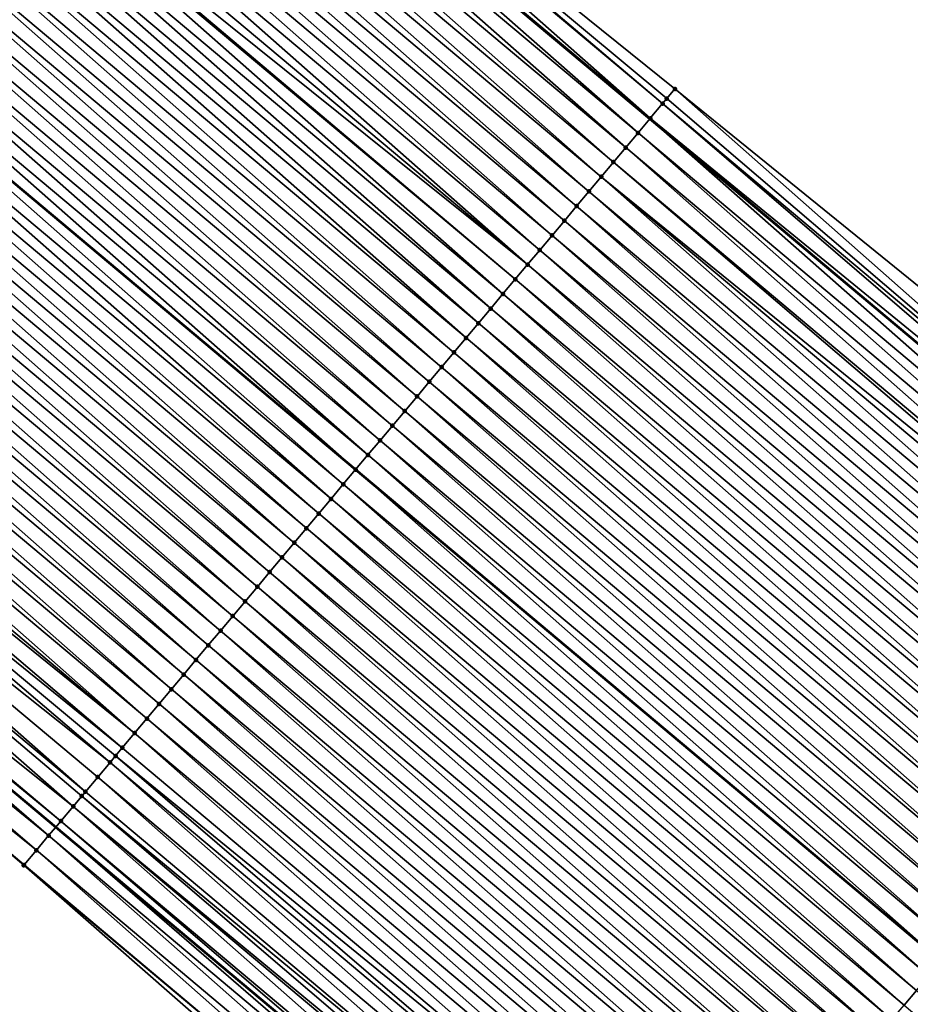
# Model space of a CAD drawing. Header units: feet. Extents: x 2007189 to 2022806, y 818621 to 837694.
# Tile 418 of 656: x 2017331 to 2017354, y 818634 to 818660. Entities that reach past the tile are written whole.
import ezdxf

# ---------------------------------------------------------------- set-up
doc = ezdxf.new("R2010")
doc.units = ezdxf.units.FT
doc.header["$MEASUREMENT"] = 0
for name, color, linetype, lineweight in [('EP_Travel Lane', 172, 'Continuous', 53), ('Road Shots', 141, 'Continuous', 100), ('Road X-Section', 40, 'Continuous', 13), ('STRIPING', 60, 'Continuous', 53)]:
    doc.layers.add(name, color=color, linetype=linetype, lineweight=lineweight)
doc.layers.add('I-77-MM17-21_SB-Surface-Border', color=7, linetype='Continuous')
doc.layers.add('I-77-MM17-21_SB-Surface-TIN', color=7, linetype='Continuous')

msp = doc.modelspace()

# ---------------------------------------------------------------- linework, layer by layer
at = {"layer": 'EP_Travel Lane'}
for points in [[(2017071.0103465, 818888.3726488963, 278.9807868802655), (2017086.348633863, 818875.5380185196, 279.1001611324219), (2017101.687014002, 818862.7033105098, 279.1695159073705), (2017117.025386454, 818849.868608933, 279.242949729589), (2017132.363798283, 818837.0338744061, 279.2951834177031), (2017147.702261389, 818824.1990969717, 279.319731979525), (2017163.040738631, 818811.3643077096, 279.3366750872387), (2017178.379234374, 818798.5295029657, 279.3436157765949), (2017193.717850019, 818785.6945978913, 279.2859228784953), (2017209.069217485, 818772.8489755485, 279.2740053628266), (2017224.407591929, 818760.014025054, 279.2363006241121), (2017239.746218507, 818747.178863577, 279.2727614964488), (2017255.08455113, 818734.3439480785, 279.222759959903), (2017270.422764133, 818721.509132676, 279.1375823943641), (2017285.76092519, 818708.6743607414, 279.0371348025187), (2017301.099112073, 818695.8395671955, 278.9442828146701), (2017316.437250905, 818683.0048138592, 278.8373000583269), (2017331.775361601, 818670.1700840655, 278.7220561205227), (2017347.113417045, 818657.3354005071, 278.5905601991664), (2017362.467347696, 818644.47066308, 278.4045546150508), (2017368.32299968, 818639.537190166, 278.3972724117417)], [(2017070.938029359, 818857.1195621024, 278.6535262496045), (2017086.277400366, 818844.286020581, 278.7181300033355), (2017101.61676804, 818831.4524818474, 278.7845818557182), (2017116.956138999, 818818.6189403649, 278.849228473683), (2017132.295548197, 818805.7853668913, 278.8932618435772), (2017147.635018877, 818792.9517419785, 278.904111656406), (2017162.974567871, 818780.1180515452, 278.872728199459), (2017178.314059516, 818767.2844090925, 278.8722429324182), (2017193.640782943, 818754.4558058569, 278.9156085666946), (2017208.965912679, 818741.6049340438, 278.8966614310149), (2017224.290997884, 818728.7540995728, 278.8645873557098), (2017239.616065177, 818715.9032801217, 278.8272637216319), (2017254.94092502, 818703.0526346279, 278.728892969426), (2017270.265811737, 818690.2019665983, 278.6384281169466), (2017285.590665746, 818677.3513259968, 278.5383362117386), (2017300.915501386, 818664.5007007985, 278.4328399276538), (2017316.240269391, 818651.6501323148, 278.3074304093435), (2017331.564989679, 818638.7996038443, 278.1679843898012), (2017346.873128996, 818625.9656354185, 278.0020297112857), (2017352.742518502, 818621.0491638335, 277.9247102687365)]]:
    msp.add_polyline3d(points, dxfattribs=at)
at = {"layer": 'I-77-MM17-21_SB-Surface-Border', "color": 3, "linetype": 'Continuous', "lineweight": -3}
for points in [[(2017332.183842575, 818670.6570735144, 278.7294316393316), (2017347.766712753, 818658.1143009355, 278.5960103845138), (2017369.288377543, 818640.683039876, 278.3945349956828)], [(2017345.755281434, 818624.6393554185, 277.9505972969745), (2017330.728009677, 818637.8019453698, 278.1259375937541), (2017315.472412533, 818650.734830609, 278.2741054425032)]]:
    msp.add_polyline3d(points, dxfattribs=at)
at = {"layer": 'I-77-MM17-21_SB-Surface-TIN', "color": 128, "linetype": 'Continuous', "lineweight": -3}
for points in [[(2017347.445412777, 818657.7312000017, 278.5972131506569), (2017332.183842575, 818670.6570735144, 278.7294316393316), (2017332.12180927, 818670.58311359, 278.7288993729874)], [(2017347.445412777, 818657.7312000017, 278.5972131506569), (2017347.554318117, 818657.8610451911, 278.5979245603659), (2017332.183842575, 818670.6570735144, 278.7294316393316)], [(2017347.554318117, 818657.8610451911, 278.5979245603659), (2017347.766712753, 818658.1143009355, 278.5960103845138), (2017332.183842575, 818670.6570735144, 278.7294316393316)], [(2017347.124087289, 818657.3481204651, 278.5909073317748), (2017332.12180927, 818670.58311359, 278.7288993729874), (2017331.800483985, 818670.2000338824, 278.7226535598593)], [(2017347.124087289, 818657.3481204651, 278.5909073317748), (2017347.445412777, 818657.7312000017, 278.5972131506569), (2017332.12180927, 818670.58311359, 278.7288993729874)], [(2017346.802747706, 818656.9650527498, 278.5804532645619), (2017331.775361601, 818670.1700840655, 278.7220561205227), (2017331.479153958, 818669.8169581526, 278.7150119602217)], [(2017331.800483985, 818670.2000338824, 278.7226535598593), (2017331.775361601, 818670.1700840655, 278.7220561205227), (2017347.113417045, 818657.3354005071, 278.5905601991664)], [(2017346.802747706, 818656.9650527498, 278.5804532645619), (2017347.113417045, 818657.3354005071, 278.5905601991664), (2017331.775361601, 818670.1700840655, 278.7220561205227)], [(2017347.124087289, 818657.3481204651, 278.5909073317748), (2017331.800483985, 818670.2000338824, 278.7226535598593), (2017347.113417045, 818657.3354005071, 278.5905601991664)], [(2017346.481399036, 818656.581992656, 278.5673247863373), (2017331.479153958, 818669.8169581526, 278.7150119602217), (2017331.157821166, 818669.4338847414, 278.706556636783)], [(2017346.481399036, 818656.581992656, 278.5673247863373), (2017346.802747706, 818656.9650527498, 278.5804532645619), (2017331.479153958, 818669.8169581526, 278.7150119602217)], [(2017346.160050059, 818656.1989328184, 278.5541063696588), (2017331.157821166, 818669.4338847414, 278.706556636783), (2017330.836489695, 818669.0508102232, 278.6984898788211)], [(2017346.160050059, 818656.1989328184, 278.5541063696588), (2017346.481399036, 818656.581992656, 278.5673247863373), (2017331.157821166, 818669.4338847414, 278.706556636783)], [(2017345.838704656, 818655.8158699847, 278.5419393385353), (2017330.836489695, 818669.0508102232, 278.6984898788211), (2017330.515155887, 818668.6677376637, 278.6897357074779)], [(2017345.838704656, 818655.8158699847, 278.5419393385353), (2017346.160050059, 818656.1989328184, 278.5541063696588), (2017330.836489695, 818669.0508102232, 278.6984898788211)], [(2017345.517366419, 818655.4328011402, 278.5318815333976), (2017330.515155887, 818668.6677376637, 278.6897357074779), (2017330.193819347, 818668.2846673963, 278.6801772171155)], [(2017345.517366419, 818655.4328011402, 278.5318815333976), (2017345.838704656, 818655.8158699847, 278.5419393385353), (2017330.515155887, 818668.6677376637, 278.6897357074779)], [(2017345.196031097, 818655.0497298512, 278.5226815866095), (2017330.193819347, 818668.2846673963, 278.6801772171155), (2017329.872482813, 818667.9015971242, 278.670620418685)], [(2017345.196031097, 818655.0497298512, 278.5226815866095), (2017345.517366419, 818655.4328011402, 278.5318815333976), (2017330.193819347, 818668.2846673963, 278.6801772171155)], [(2017344.874696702, 818654.6666577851, 278.513754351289), (2017329.872482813, 818667.9015971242, 278.670620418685), (2017329.551146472, 818667.5185266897, 278.6611205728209)], [(2017344.874696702, 818654.6666577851, 278.513754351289), (2017345.196031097, 818655.0497298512, 278.5226815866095), (2017329.872482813, 818667.9015971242, 278.670620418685)], [(2017344.553362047, 818654.2835859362, 278.5047508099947), (2017329.551146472, 818667.5185266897, 278.6611205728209), (2017329.229809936, 818667.1354564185, 278.6515634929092)], [(2017344.553362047, 818654.2835859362, 278.5047508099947), (2017344.874696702, 818654.6666577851, 278.513754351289), (2017329.551146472, 818667.5185266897, 278.6611205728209)], [(2017344.232026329, 818653.9005149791, 278.4954343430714), (2017329.229809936, 818667.1354564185, 278.6515634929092), (2017328.908473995, 818666.7523856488, 278.6421812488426)], [(2017344.232026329, 818653.9005149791, 278.4954343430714), (2017344.553362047, 818654.2835859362, 278.5047508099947), (2017329.229809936, 818667.1354564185, 278.6515634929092)], [(2017343.910691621, 818653.5174431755, 278.4864149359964), (2017328.908473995, 818666.7523856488, 278.6421812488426), (2017328.587139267, 818666.3693138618, 278.6331560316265)], [(2017343.910691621, 818653.5174431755, 278.4864149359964), (2017344.232026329, 818653.9005149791, 278.4954343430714), (2017328.908473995, 818666.7523856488, 278.6421812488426)], [(2017343.910691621, 818653.5174431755, 278.4864149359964), (2017328.587139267, 818666.3693138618, 278.6331560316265), (2017328.311806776, 818666.0410806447, 278.6257034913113)], [(2017343.268029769, 818652.7512932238, 278.4706025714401), (2017328.265806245, 818665.9862406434, 278.6246330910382), (2017327.944477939, 818665.6031634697, 278.6174981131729)], [(2017343.589358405, 818653.1343701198, 278.4778349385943), (2017328.311806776, 818666.0410806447, 278.6257034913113), (2017328.265806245, 818665.9862406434, 278.6246330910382)], [(2017343.268029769, 818652.7512932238, 278.4706025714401), (2017343.589358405, 818653.1343701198, 278.4778349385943), (2017328.265806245, 818665.9862406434, 278.6246330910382)], [(2017343.589358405, 818653.1343701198, 278.4778349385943), (2017343.910691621, 818653.5174431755, 278.4864149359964), (2017328.311806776, 818666.0410806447, 278.6257034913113)], [(2017342.946701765, 818652.3682157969, 278.4635564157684), (2017327.944477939, 818665.6031634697, 278.6174981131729), (2017327.623149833, 818665.2200861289, 278.6104217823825)], [(2017342.946701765, 818652.3682157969, 278.4635564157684), (2017343.268029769, 818652.7512932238, 278.4706025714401), (2017327.944477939, 818665.6031634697, 278.6174981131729)], [(2017342.62537106, 818651.9851406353, 278.4557154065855), (2017327.623149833, 818665.2200861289, 278.6104217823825), (2017327.301821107, 818664.8370093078, 278.6031631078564)], [(2017342.62537106, 818651.9851406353, 278.4557154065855), (2017342.946701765, 818652.3682157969, 278.4635564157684), (2017327.623149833, 818665.2200861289, 278.6104217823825)], [(2017342.304037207, 818651.6020681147, 278.4469475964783), (2017327.301821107, 818664.8370093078, 278.6031631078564), (2017326.980490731, 818664.4539338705, 278.5954187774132)], [(2017342.304037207, 818651.6020681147, 278.4469475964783), (2017342.62537106, 818651.9851406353, 278.4557154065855), (2017327.301821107, 818664.8370093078, 278.6031631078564)], [(2017341.982703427, 818651.2189955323, 278.4382014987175), (2017326.980490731, 818664.4539338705, 278.5954187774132), (2017326.659159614, 818664.0708590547, 278.5874564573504)], [(2017341.982703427, 818651.2189955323, 278.4382014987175), (2017342.304037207, 818651.6020681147, 278.4469475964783), (2017326.980490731, 818664.4539338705, 278.5954187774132)], [(2017341.66137439, 818650.8359189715, 278.4308514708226), (2017326.659159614, 818664.0708590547, 278.5874564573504), (2017326.337829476, 818663.6877834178, 278.5797822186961)], [(2017341.66137439, 818650.8359189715, 278.4308514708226), (2017341.982703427, 818651.2189955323, 278.4382014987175), (2017326.659159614, 818664.0708590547, 278.5874564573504)], [(2017341.340046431, 818650.4528415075, 278.4238183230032), (2017326.337829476, 818663.6877834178, 278.5797822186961), (2017326.016501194, 818663.3047062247, 278.5726540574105)], [(2017341.340046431, 818650.4528415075, 278.4238183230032), (2017341.66137439, 818650.8359189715, 278.4308514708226), (2017326.337829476, 818663.6877834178, 278.5797822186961)], [(2017341.018715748, 818650.069766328, 278.4159835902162), (2017326.016501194, 818663.3047062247, 278.5726540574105), (2017325.695173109, 818662.9216288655, 278.5655841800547)], [(2017341.018715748, 818650.069766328, 278.4159835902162), (2017341.340046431, 818650.4528415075, 278.4238183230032), (2017326.016501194, 818663.3047062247, 278.5726540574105)], [(2017340.697382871, 818649.6866929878, 278.407503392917), (2017325.695173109, 818662.9216288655, 278.5655841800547), (2017325.373843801, 818662.5385525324, 278.5581542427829)], [(2017340.697382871, 818649.6866929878, 278.407503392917), (2017341.018715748, 818650.069766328, 278.4159835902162), (2017325.695173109, 818662.9216288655, 278.5655841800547)], [(2017340.376046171, 818649.3036228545, 278.3978979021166), (2017325.373843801, 818662.5385525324, 278.5581542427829), (2017325.05251146, 818662.155478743, 278.5498316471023)], [(2017340.376046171, 818649.3036228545, 278.3978979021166), (2017340.697382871, 818649.6866929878, 278.407503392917), (2017325.373843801, 818662.5385525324, 278.5581542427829)], [(2017340.054709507, 818648.9205526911, 278.3883029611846), (2017325.05251146, 818662.155478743, 278.5498316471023), (2017324.731175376, 818661.7724080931, 278.540407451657)], [(2017340.054709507, 818648.9205526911, 278.3883029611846), (2017340.376046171, 818649.3036228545, 278.3978979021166), (2017325.05251146, 818662.155478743, 278.5498316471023)], [(2017339.733371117, 818648.5374839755, 278.3781999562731), (2017324.731175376, 818661.7724080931, 278.540407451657), (2017324.409838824, 818661.3893378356, 278.5308454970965)], [(2017339.733371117, 818648.5374839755, 278.3781999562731), (2017340.054709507, 818648.9205526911, 278.3883029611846), (2017324.731175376, 818661.7724080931, 278.540407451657)], [(2017324.409838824, 818661.3893378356, 278.5308454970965), (2017324.088504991, 818661.0062650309, 278.5221224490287), (2017339.412036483, 818648.1544118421, 278.3692412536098)], [(2017339.733371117, 818648.5374839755, 278.3781999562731), (2017324.409838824, 818661.3893378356, 278.5308454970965), (2017339.412036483, 818648.1544118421, 278.3692412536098)], [(2017339.090710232, 818647.7713332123, 278.3626722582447), (2017324.088504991, 818661.0062650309, 278.5221224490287), (2017323.767174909, 818660.6231896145, 278.5144257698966)], [(2017339.090710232, 818647.7713332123, 278.3626722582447), (2017339.412036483, 818648.1544118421, 278.3692412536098), (2017324.088504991, 818661.0062650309, 278.5221224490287)], [(2017338.769388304, 818647.3882506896, 278.3574143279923), (2017323.767174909, 818660.6231896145, 278.5144257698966), (2017323.445849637, 818660.2401098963, 278.5081837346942)], [(2017338.769388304, 818647.3882506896, 278.3574143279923), (2017339.090710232, 818647.7713332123, 278.3626722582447), (2017323.767174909, 818660.6231896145, 278.5144257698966)], [(2017338.448067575, 818647.0051671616, 278.3525091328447), (2017323.445849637, 818660.2401098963, 278.5081837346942), (2017323.124524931, 818659.8570297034, 278.5021082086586)], [(2017338.448067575, 818647.0051671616, 278.3525091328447), (2017338.769388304, 818647.3882506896, 278.3574143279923), (2017323.445849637, 818660.2401098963, 278.5081837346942)], [(2017338.126741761, 818646.6220878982, 278.3461074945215), (2017323.124524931, 818659.8570297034, 278.5021082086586), (2017322.803197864, 818659.4739514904, 278.4953379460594)], [(2017338.126741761, 818646.6220878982, 278.3461074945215), (2017338.448067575, 818647.0051671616, 278.3525091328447), (2017323.124524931, 818659.8570297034, 278.5021082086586)], [(2017337.805412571, 818646.2390114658, 278.3387123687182), (2017322.803197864, 818659.4739514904, 278.4953379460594), (2017322.481869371, 818659.0908744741, 278.488147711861)], [(2017337.805412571, 818646.2390114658, 278.3387123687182), (2017338.126741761, 818646.6220878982, 278.3461074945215), (2017322.803197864, 818659.4739514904, 278.4953379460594)], [(2017337.484081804, 818645.8559363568, 278.3308528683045), (2017322.481869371, 818659.0908744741, 278.488147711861), (2017322.160539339, 818658.7077987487, 278.4805045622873)], [(2017337.484081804, 818645.8559363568, 278.3308528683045), (2017337.805412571, 818646.2390114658, 278.3387123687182), (2017322.481869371, 818659.0908744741, 278.488147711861)], [(2017337.16275123, 818645.4728610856, 278.3230503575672), (2017322.160539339, 818658.7077987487, 278.4805045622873), (2017321.839207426, 818658.3247246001, 278.4723080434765)], [(2017337.16275123, 818645.4728610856, 278.3230503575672), (2017337.484081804, 818645.8559363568, 278.3308528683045), (2017322.160539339, 818658.7077987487, 278.4805045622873)], [(2017336.841421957, 818645.0897847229, 278.3156307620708), (2017321.839207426, 818658.3247246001, 278.4723080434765), (2017321.51787542, 818657.9416505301, 278.4640839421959)], [(2017336.841421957, 818645.0897847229, 278.3156307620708), (2017337.16275123, 818645.4728610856, 278.3230503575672), (2017321.839207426, 818658.3247246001, 278.4723080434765)], [(2017362.788431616, 818644.851763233, 278.4045052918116), (2017347.766712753, 818658.1143009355, 278.5960103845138), (2017347.554318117, 818657.8610451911, 278.5979245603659)], [(2017369.288377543, 818640.683039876, 278.3945349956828), (2017347.766712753, 818658.1143009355, 278.5960103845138), (2017362.788431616, 818644.851763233, 278.4045052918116)], [(2017336.520093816, 818644.7067074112, 278.3085442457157), (2017321.51787542, 818657.9416505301, 278.4640839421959), (2017321.196543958, 818657.5585760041, 278.456019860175)], [(2017336.520093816, 818644.7067074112, 278.3085442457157), (2017336.841421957, 818645.0897847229, 278.3156307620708), (2017321.51787542, 818657.9416505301, 278.4640839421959)], [(2017362.639334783, 818644.6747904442, 278.4052460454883), (2017347.445412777, 818657.7312000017, 278.5972131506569), (2017347.124087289, 818657.3481204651, 278.5909073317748)], [(2017362.788431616, 818644.851763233, 278.4045052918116), (2017347.554318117, 818657.8610451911, 278.5979245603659), (2017347.445412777, 818657.7312000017, 278.5972131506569)], [(2017362.639334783, 818644.6747904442, 278.4052460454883), (2017362.788431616, 818644.851763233, 278.4045052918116), (2017347.445412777, 818657.7312000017, 278.5972131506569)], [(2017336.198765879, 818644.3236299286, 278.3015176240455), (2017321.196543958, 818657.5585760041, 278.456019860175), (2017320.875212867, 818657.1755011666, 278.4480651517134)], [(2017336.198765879, 818644.3236299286, 278.3015176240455), (2017336.520093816, 818644.7067074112, 278.3085442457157), (2017321.196543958, 818657.5585760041, 278.456019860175)], [(2017362.144104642, 818644.08701311, 278.4033067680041), (2017347.113417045, 818657.3354005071, 278.5905601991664), (2017346.802747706, 818656.9650527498, 278.5804532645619)], [(2017347.124087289, 818657.3481204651, 278.5909073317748), (2017347.113417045, 818657.3354005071, 278.5905601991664), (2017362.467347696, 818644.47066308, 278.4045546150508)], [(2017362.466271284, 818644.4693855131, 278.4045502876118), (2017362.467347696, 818644.47066308, 278.4045546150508), (2017347.113417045, 818657.3354005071, 278.5905601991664)], [(2017362.144104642, 818644.08701311, 278.4033067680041), (2017362.466271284, 818644.4693855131, 278.4045502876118), (2017347.113417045, 818657.3354005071, 278.5905601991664)], [(2017362.639334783, 818644.6747904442, 278.4052460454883), (2017347.124087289, 818657.3481204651, 278.5909073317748), (2017362.467347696, 818644.47066308, 278.4045546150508)], [(2017335.877437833, 818643.9405525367, 278.2944592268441), (2017320.875212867, 818657.1755011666, 278.4480651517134), (2017320.55388191, 818656.7924262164, 278.4401499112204)], [(2017335.877437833, 818643.9405525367, 278.2944592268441), (2017336.198765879, 818644.3236299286, 278.3015176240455), (2017320.875212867, 818657.1755011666, 278.4480651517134)], [(2017361.821927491, 818643.7046495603, 278.3999178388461), (2017346.802747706, 818656.9650527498, 278.5804532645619), (2017346.481399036, 818656.581992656, 278.5673247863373)], [(2017361.821927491, 818643.7046495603, 278.3999178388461), (2017362.144104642, 818644.08701311, 278.4033067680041), (2017346.802747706, 818656.9650527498, 278.5804532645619)], [(2017335.556108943, 818643.5574758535, 278.2871521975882), (2017320.55388191, 818656.7924262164, 278.4401499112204), (2017320.232550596, 818656.4093515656, 278.4321296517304)], [(2017335.556108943, 818643.5574758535, 278.2871521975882), (2017335.877437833, 818643.9405525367, 278.2944592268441), (2017320.55388191, 818656.7924262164, 278.4401499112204)], [(2017361.499738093, 818643.3222963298, 278.3940281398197), (2017346.481399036, 818656.581992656, 278.5673247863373), (2017346.160050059, 818656.1989328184, 278.5541063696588)], [(2017361.499738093, 818643.3222963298, 278.3940281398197), (2017361.821927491, 818643.7046495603, 278.3999178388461), (2017346.481399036, 818656.581992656, 278.5673247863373)], [(2017335.234778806, 818643.1744002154, 278.2794783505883), (2017320.232550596, 818656.4093515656, 278.4321296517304), (2017319.911219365, 818656.0262768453, 278.4241337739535)], [(2017335.234778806, 818643.1744002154, 278.2794783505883), (2017335.556108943, 818643.5574758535, 278.2871521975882), (2017320.232550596, 818656.4093515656, 278.4321296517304)], [(2017361.394746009, 818643.1977044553, 278.3915214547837), (2017346.160050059, 818656.1989328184, 278.5541063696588), (2017345.838704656, 818655.8158699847, 278.5419393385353)], [(2017361.394746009, 818643.1977044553, 278.3915214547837), (2017361.499738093, 818643.3222963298, 278.3940281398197), (2017346.160050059, 818656.1989328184, 278.5541063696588)], [(2017334.913447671, 818642.791325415, 278.2715105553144), (2017319.911219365, 818656.0262768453, 278.4241337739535), (2017319.589887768, 818655.6432024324, 278.4160299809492)], [(2017334.913447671, 818642.791325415, 278.2715105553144), (2017335.234778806, 818643.1744002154, 278.2794783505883), (2017319.911219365, 818656.0262768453, 278.4241337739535)], [(2017360.85531153, 818642.5576301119, 278.3724964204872), (2017345.838704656, 818655.8158699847, 278.5419393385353), (2017345.517366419, 818655.4328011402, 278.5318815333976)], [(2017360.85531153, 818642.5576301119, 278.3724964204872), (2017361.177532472, 818642.9399567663, 278.3848264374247), (2017345.838704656, 818655.8158699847, 278.5419393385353)], [(2017361.177532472, 818642.9399567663, 278.3848264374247), (2017361.394746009, 818643.1977044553, 278.3915214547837), (2017345.838704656, 818655.8158699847, 278.5419393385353)], [(2017334.592115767, 818642.4082512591, 278.2633166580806), (2017319.589887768, 818655.6432024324, 278.4160299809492), (2017319.268555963, 818655.2601281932, 278.4078652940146)], [(2017334.592115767, 818642.4082512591, 278.2633166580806), (2017334.913447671, 818642.791325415, 278.2715105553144), (2017319.589887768, 818655.6432024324, 278.4160299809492)], [(2017360.533091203, 818642.175302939, 278.3602920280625), (2017345.517366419, 818655.4328011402, 278.5318815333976), (2017345.196031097, 818655.0497298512, 278.5226815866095)], [(2017360.533091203, 818642.175302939, 278.3602920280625), (2017360.85531153, 818642.5576301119, 278.3724964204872), (2017345.517366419, 818655.4328011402, 278.5318815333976)], [(2017334.270783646, 818642.0251772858, 278.2550585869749), (2017319.268555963, 818655.2601281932, 278.4078652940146), (2017318.947223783, 818654.8770542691, 278.3995900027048)], [(2017334.270783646, 818642.0251772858, 278.2550585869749), (2017334.592115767, 818642.4082512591, 278.2633166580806), (2017319.268555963, 818655.2601281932, 278.4078652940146)], [(2017333.949452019, 818641.642102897, 278.2469463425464), (2017318.947223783, 818654.8770542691, 278.3995900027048), (2017318.625892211, 818654.493979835, 278.3914936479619)], [(2017333.949452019, 818641.642102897, 278.2469463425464), (2017334.270783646, 818642.0251772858, 278.2550585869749), (2017318.947223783, 818654.8770542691, 278.3995900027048)], [(2017360.210879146, 818641.792968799, 278.3497760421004), (2017345.196031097, 818655.0497298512, 278.5226815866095), (2017344.874696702, 818654.6666577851, 278.513754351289)], [(2017360.210879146, 818641.792968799, 278.3497760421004), (2017360.533091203, 818642.175302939, 278.3602920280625), (2017345.196031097, 818655.0497298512, 278.5226815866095)], [(2017359.888676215, 818641.4106269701, 278.3411233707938), (2017344.874696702, 818654.6666577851, 278.513754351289), (2017344.553362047, 818654.2835859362, 278.5047508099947)], [(2017359.888676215, 818641.4106269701, 278.3411233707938), (2017360.210879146, 818641.792968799, 278.3497760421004), (2017344.874696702, 818654.6666577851, 278.513754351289)], [(2017333.628121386, 818641.2590276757, 278.2391262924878), (2017318.625892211, 818654.493979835, 278.3914936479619), (2017318.30456138, 818654.110904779, 278.3836155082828)], [(2017333.628121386, 818641.2590276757, 278.2391262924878), (2017333.949452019, 818641.642102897, 278.2469463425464), (2017318.625892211, 818654.493979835, 278.3914936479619)], [(2017318.076057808, 818653.838525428, 278.3734423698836), (2017333.628121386, 818641.2590276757, 278.2391262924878), (2017318.30456138, 818654.110904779, 278.3836155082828)], [(2017359.566475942, 818641.0282829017, 278.3330133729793), (2017344.553362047, 818654.2835859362, 278.5047508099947), (2017344.232026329, 818653.9005149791, 278.4954343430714)], [(2017359.566475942, 818641.0282829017, 278.3330133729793), (2017359.888676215, 818641.4106269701, 278.3411233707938), (2017344.553362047, 818654.2835859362, 278.5047508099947)], [(2017359.244274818, 818640.64593955, 278.3247296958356), (2017344.232026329, 818653.9005149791, 278.4954343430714), (2017343.910691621, 818653.5174431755, 278.4864149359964)], [(2017359.244274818, 818640.64593955, 278.3247296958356), (2017359.566475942, 818641.0282829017, 278.3330133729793), (2017344.232026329, 818653.9005149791, 278.4954343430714)], [(2017317.762903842, 818653.4652399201, 278.3597529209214), (2017333.306790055, 818640.8759530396, 278.2311008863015), (2017318.076057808, 818653.838525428, 278.3734423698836)], [(2017318.076057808, 818653.838525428, 278.3734423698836), (2017333.306790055, 818640.8759530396, 278.2311008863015), (2017333.628121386, 818641.2590276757, 278.2391262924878)], [(2017317.328544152, 818652.9474350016, 278.3465429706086), (2017332.985456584, 818640.4928801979, 278.2224457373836), (2017317.762903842, 818653.4652399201, 278.3597529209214)], [(2017317.762903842, 818653.4652399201, 278.3597529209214), (2017333.129135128, 818640.6641635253, 278.2264429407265), (2017333.306790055, 818640.8759530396, 278.2311008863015)], [(2017317.762903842, 818653.4652399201, 278.3597529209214), (2017332.985456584, 818640.4928801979, 278.2224457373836), (2017333.129135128, 818640.6641635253, 278.2264429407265)], [(2017358.922075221, 818640.2635949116, 278.3167578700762), (2017343.910691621, 818653.5174431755, 278.4864149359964), (2017343.589358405, 818653.1343701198, 278.4778349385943)], [(2017358.922075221, 818640.2635949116, 278.3167578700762), (2017359.244274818, 818640.64593955, 278.3247296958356), (2017343.910691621, 818653.5174431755, 278.4864149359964)], [(2017358.599877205, 818639.8812489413, 278.3091087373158), (2017343.589358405, 818653.1343701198, 278.4778349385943), (2017343.268029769, 818652.7512932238, 278.4706025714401)], [(2017358.599877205, 818639.8812489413, 278.3091087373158), (2017358.922075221, 818640.2635949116, 278.3167578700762), (2017343.589358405, 818653.1343701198, 278.4778349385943)], [(2017316.98070857, 818652.532703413, 278.3465429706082), (2017332.342777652, 818639.7267445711, 278.2016065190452), (2017317.328544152, 818652.9474350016, 278.3465429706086)], [(2017317.328544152, 818652.9474350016, 278.3465429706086), (2017332.664119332, 818640.1098105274, 278.2126778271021), (2017332.985456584, 818640.4928801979, 278.2224457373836)], [(2017317.328544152, 818652.9474350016, 278.3465429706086), (2017332.342777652, 818639.7267445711, 278.2016065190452), (2017332.664119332, 818640.1098105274, 278.2126778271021)], [(2017358.277679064, 818639.4989030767, 278.3014340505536), (2017343.268029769, 818652.7512932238, 278.4706025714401), (2017342.946701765, 818652.3682157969, 278.4635564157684)], [(2017358.277679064, 818639.4989030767, 278.3014340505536), (2017358.599877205, 818639.8812489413, 278.3091087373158), (2017343.268029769, 818652.7512932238, 278.4706025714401)], [(2017316.401392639, 818651.8421814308, 278.3163393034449), (2017332.021429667, 818639.343683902, 278.1886798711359), (2017316.98070857, 818652.532703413, 278.3465429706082)], [(2017316.98070857, 818652.532703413, 278.3465429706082), (2017332.247318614, 818639.6129523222, 278.1979049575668), (2017332.342777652, 818639.7267445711, 278.2016065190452)], [(2017316.98070857, 818652.532703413, 278.3465429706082), (2017332.021429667, 818639.343683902, 278.1886798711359), (2017332.247318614, 818639.6129523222, 278.1979049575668)], [(2017357.955480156, 818639.1165578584, 278.2936027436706), (2017342.946701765, 818652.3682157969, 278.4635564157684), (2017342.62537106, 818651.9851406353, 278.4557154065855)], [(2017357.955480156, 818639.1165578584, 278.2936027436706), (2017358.277679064, 818639.4989030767, 278.3014340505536), (2017342.946701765, 818652.3682157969, 278.4635564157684)], [(2017316.401392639, 818651.8421814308, 278.3163393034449), (2017316.240269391, 818651.6501323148, 278.3074304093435), (2017331.700076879, 818638.9606272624, 278.1743392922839)], [(2017316.401392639, 818651.8421814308, 278.3163393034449), (2017331.700076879, 818638.9606272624, 278.1743392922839), (2017332.021429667, 818639.343683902, 278.1886798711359)], [(2017357.633279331, 818638.7342142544, 278.2853801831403), (2017342.62537106, 818651.9851406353, 278.4557154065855), (2017342.304037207, 818651.6020681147, 278.4469475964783)], [(2017357.633279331, 818638.7342142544, 278.2853801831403), (2017357.955480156, 818639.1165578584, 278.2936027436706), (2017342.62537106, 818651.9851406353, 278.4557154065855)], [(2017315.86286689, 818651.2002914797, 278.2865629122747), (2017331.37872145, 818638.5775728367, 278.1592217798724), (2017316.240269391, 818651.6501323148, 278.3074304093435)], [(2017331.700076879, 818638.9606272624, 278.1743392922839), (2017316.240269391, 818651.6501323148, 278.3074304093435), (2017331.564989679, 818638.7996038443, 278.1679843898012)], [(2017331.37872145, 818638.5775728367, 278.1592217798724), (2017331.564989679, 818638.7996038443, 278.1679843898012), (2017316.240269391, 818651.6501323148, 278.3074304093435)], [(2017357.311077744, 818638.351871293, 278.2770019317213), (2017342.304037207, 818651.6020681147, 278.4469475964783), (2017341.982703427, 818651.2189955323, 278.4382014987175)], [(2017357.311077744, 818638.351871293, 278.2770019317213), (2017357.633279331, 818638.7342142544, 278.2853801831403), (2017342.304037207, 818651.6020681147, 278.4469475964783)], [(2017315.472412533, 818650.734830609, 278.2741054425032), (2017331.057363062, 818638.1945208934, 278.1432332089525), (2017315.86286689, 818651.2002914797, 278.2865629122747)], [(2017315.86286689, 818651.2002914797, 278.2865629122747), (2017331.057363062, 818638.1945208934, 278.1432332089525), (2017331.37872145, 818638.5775728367, 278.1592217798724)], [(2017356.988874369, 818637.9695298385, 278.2682585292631), (2017341.982703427, 818651.2189955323, 278.4382014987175), (2017341.66137439, 818650.8359189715, 278.4308514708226)], [(2017356.988874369, 818637.9695298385, 278.2682585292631), (2017357.311077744, 818638.351871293, 278.2770019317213), (2017341.982703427, 818651.2189955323, 278.4382014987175)], [(2017356.666670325, 818637.5871889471, 278.2593786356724), (2017341.66137439, 818650.8359189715, 278.4308514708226), (2017341.340046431, 818650.4528415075, 278.4238183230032)], [(2017356.666670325, 818637.5871889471, 278.2593786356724), (2017356.988874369, 818637.9695298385, 278.2682585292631), (2017341.66137439, 818650.8359189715, 278.4308514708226)], [(2017315.472412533, 818650.734830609, 278.2741054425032), (2017330.736001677, 818637.8114714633, 278.1263626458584), (2017331.057363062, 818638.1945208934, 278.1432332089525)], [(2017315.472412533, 818650.734830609, 278.2741054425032), (2017330.728009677, 818637.8019453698, 278.1259375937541), (2017330.736001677, 818637.8114714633, 278.1263626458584)], [(2017356.344467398, 818637.2048471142, 278.2507268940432), (2017341.340046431, 818650.4528415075, 278.4238183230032), (2017341.018715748, 818650.069766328, 278.4159835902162)], [(2017356.344467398, 818637.2048471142, 278.2507268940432), (2017356.666670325, 818637.5871889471, 278.2593786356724), (2017341.340046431, 818650.4528415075, 278.4238183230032)], [(2017356.022269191, 818636.8225013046, 278.2430388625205), (2017341.018715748, 818650.069766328, 278.4159835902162), (2017340.697382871, 818649.6866929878, 278.407503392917)], [(2017356.022269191, 818636.8225013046, 278.2430388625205), (2017356.344467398, 818637.2048471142, 278.2507268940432), (2017341.018715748, 818650.069766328, 278.4159835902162)], [(2017355.700070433, 818636.4401559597, 278.2352381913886), (2017340.697382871, 818649.6866929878, 278.407503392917), (2017340.376046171, 818649.3036228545, 278.3978979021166)], [(2017355.700070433, 818636.4401559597, 278.2352381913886), (2017356.022269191, 818636.8225013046, 278.2430388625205), (2017340.697382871, 818649.6866929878, 278.407503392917)], [(2017355.37787094, 818636.0578112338, 278.227287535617), (2017340.376046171, 818649.3036228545, 278.3978979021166), (2017340.054709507, 818648.9205526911, 278.3883029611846)], [(2017355.37787094, 818636.0578112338, 278.227287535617), (2017355.700070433, 818636.4401559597, 278.2352381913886), (2017340.376046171, 818649.3036228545, 278.3978979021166)], [(2017355.055670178, 818635.6754675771, 278.2190778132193), (2017340.054709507, 818648.9205526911, 278.3883029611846), (2017339.733371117, 818648.5374839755, 278.3781999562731)], [(2017355.055670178, 818635.6754675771, 278.2190778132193), (2017355.37787094, 818636.0578112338, 278.227287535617), (2017340.054709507, 818648.9205526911, 278.3883029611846)], [(2017339.733371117, 818648.5374839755, 278.3781999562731), (2017339.412036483, 818648.1544118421, 278.3692412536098), (2017354.733558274, 818635.293227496, 278.2110582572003)], [(2017355.055670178, 818635.6754675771, 278.2190778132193), (2017339.733371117, 818648.5374839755, 278.3781999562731), (2017354.733558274, 818635.293227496, 278.2110582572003)], [(2017354.41127235, 818634.9107771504, 278.2034127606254), (2017339.412036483, 818648.1544118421, 278.3692412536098), (2017339.090710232, 818647.7713332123, 278.3626722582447)], [(2017354.733470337, 818635.2931231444, 278.2110560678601), (2017354.733558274, 818635.293227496, 278.2110582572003), (2017339.412036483, 818648.1544118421, 278.3692412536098)], [(2017354.41127235, 818634.9107771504, 278.2034127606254), (2017354.733470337, 818635.2931231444, 278.2110560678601), (2017339.412036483, 818648.1544118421, 278.3692412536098)], [(2017354.08907239, 818634.5284328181, 278.1953666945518), (2017339.090710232, 818647.7713332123, 278.3626722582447), (2017338.769388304, 818647.3882506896, 278.3574143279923)], [(2017354.08907239, 818634.5284328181, 278.1953666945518), (2017354.41127235, 818634.9107771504, 278.2034127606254), (2017339.090710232, 818647.7713332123, 278.3626722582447)], [(2017353.766867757, 818634.1460924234, 278.1863664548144), (2017338.769388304, 818647.3882506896, 278.3574143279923), (2017338.448067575, 818647.0051671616, 278.3525091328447)], [(2017353.766867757, 818634.1460924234, 278.1863664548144), (2017354.08907239, 818634.5284328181, 278.1953666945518), (2017338.769388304, 818647.3882506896, 278.3574143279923)], [(2017353.444661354, 818633.7637535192, 278.1770049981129), (2017338.448067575, 818647.0051671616, 278.3525091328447), (2017338.126741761, 818646.6220878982, 278.3461074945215)], [(2017353.444661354, 818633.7637535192, 278.1770049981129), (2017353.766867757, 818634.1460924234, 278.1863664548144), (2017338.448067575, 818647.0051671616, 278.3525091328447)], [(2017353.122455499, 818633.3814141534, 278.1677554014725), (2017338.126741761, 818646.6220878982, 278.3461074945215), (2017337.805412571, 818646.2390114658, 278.3387123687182)], [(2017353.122455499, 818633.3814141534, 278.1677554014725), (2017353.444661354, 818633.7637535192, 278.1770049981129), (2017338.126741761, 818646.6220878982, 278.3461074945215)], [(2017352.800250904, 818632.9990737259, 278.158763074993), (2017337.805412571, 818646.2390114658, 278.3387123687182), (2017337.484081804, 818645.8559363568, 278.3308528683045)], [(2017352.800250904, 818632.9990737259, 278.158763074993), (2017353.122455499, 818633.3814141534, 278.1677554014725), (2017337.805412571, 818646.2390114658, 278.3387123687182)], [(2017352.478049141, 818632.6167309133, 278.1503487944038), (2017337.484081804, 818645.8559363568, 278.3308528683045), (2017337.16275123, 818645.4728610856, 278.3230503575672)], [(2017352.478049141, 818632.6167309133, 278.1503487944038), (2017352.800250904, 818632.9990737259, 278.158763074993), (2017337.484081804, 818645.8559363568, 278.3308528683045)], [(2017352.15584786, 818632.2343876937, 278.1420331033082), (2017337.16275123, 818645.4728610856, 278.3230503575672), (2017336.841421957, 818645.0897847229, 278.3156307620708)], [(2017352.15584786, 818632.2343876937, 278.1420331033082), (2017352.478049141, 818632.6167309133, 278.1503487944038), (2017337.16275123, 818645.4728610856, 278.3230503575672)], [(2017351.833647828, 818631.8520434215, 278.1339724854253), (2017336.841421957, 818645.0897847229, 278.3156307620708), (2017336.520093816, 818644.7067074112, 278.3085442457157)], [(2017351.833647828, 818631.8520434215, 278.1339724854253), (2017352.15584786, 818632.2343876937, 278.1420331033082), (2017336.841421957, 818645.0897847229, 278.3156307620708)], [(2017351.511447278, 818631.4696995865, 278.1258059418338), (2017336.520093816, 818644.7067074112, 278.3085442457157), (2017336.198765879, 818644.3236299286, 278.3015176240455)], [(2017351.511447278, 818631.4696995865, 278.1258059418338), (2017351.833647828, 818631.8520434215, 278.1339724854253), (2017336.520093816, 818644.7067074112, 278.3085442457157)], [(2017351.18924603, 818631.0873563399, 278.1174968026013), (2017336.198765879, 818644.3236299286, 278.3015176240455), (2017335.877437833, 818643.9405525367, 278.2944592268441)], [(2017351.18924603, 818631.0873563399, 278.1174968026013), (2017351.511447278, 818631.4696995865, 278.1258059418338), (2017336.198765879, 818644.3236299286, 278.3015176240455)], [(2017350.867044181, 818630.7050135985, 278.1090652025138), (2017335.877437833, 818643.9405525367, 278.2944592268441), (2017335.556108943, 818643.5574758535, 278.2871521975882)], [(2017350.867044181, 818630.7050135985, 278.1090652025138), (2017351.18924603, 818631.0873563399, 278.1174968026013), (2017335.877437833, 818643.9405525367, 278.2944592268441)], [(2017350.5448414, 818630.3226716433, 278.1004431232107), (2017335.556108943, 818643.5574758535, 278.2871521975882), (2017335.234778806, 818643.1744002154, 278.2794783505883)], [(2017350.5448414, 818630.3226716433, 278.1004431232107), (2017350.867044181, 818630.7050135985, 278.1090652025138), (2017335.556108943, 818643.5574758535, 278.2871521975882)], [(2017350.222638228, 818629.9403300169, 278.0917413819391), (2017335.234778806, 818643.1744002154, 278.2794783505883), (2017334.913447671, 818642.791325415, 278.2715105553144)], [(2017350.222638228, 818629.9403300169, 278.0917413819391), (2017350.5448414, 818630.3226716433, 278.1004431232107), (2017335.234778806, 818643.1744002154, 278.2794783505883)], [(2017349.90043536, 818629.5579881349, 278.0831015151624), (2017334.913447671, 818642.791325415, 278.2715105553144), (2017334.592115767, 818642.4082512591, 278.2633166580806)], [(2017349.90043536, 818629.5579881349, 278.0831015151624), (2017350.222638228, 818629.9403300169, 278.0917413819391), (2017334.913447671, 818642.791325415, 278.2715105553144)], [(2017349.578233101, 818629.1756457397, 278.0745860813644), (2017334.592115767, 818642.4082512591, 278.2633166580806), (2017334.270783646, 818642.0251772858, 278.2550585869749)], [(2017349.578233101, 818629.1756457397, 278.0745860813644), (2017349.90043536, 818629.5579881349, 278.0831015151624), (2017334.592115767, 818642.4082512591, 278.2633166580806)], [(2017349.256032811, 818628.7933016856, 278.0664726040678), (2017334.270783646, 818642.0251772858, 278.2550585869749), (2017333.949452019, 818641.642102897, 278.2469463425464)], [(2017349.256032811, 818628.7933016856, 278.0664726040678), (2017349.578233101, 818629.1756457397, 278.0745860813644), (2017334.270783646, 818642.0251772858, 278.2550585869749)], [(2017348.93383597, 818628.4109547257, 278.0590633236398), (2017333.949452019, 818641.642102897, 278.2469463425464), (2017333.628121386, 818641.2590276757, 278.2391262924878)], [(2017348.93383597, 818628.4109547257, 278.0590633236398), (2017349.256032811, 818628.7933016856, 278.0664726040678), (2017333.949452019, 818641.642102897, 278.2469463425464)], [(2017348.611644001, 818628.0286036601, 278.0526490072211), (2017333.628121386, 818641.2590276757, 278.2391262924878), (2017333.306790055, 818640.8759530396, 278.2311008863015)], [(2017348.611644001, 818628.0286036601, 278.0526490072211), (2017348.93383597, 818628.4109547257, 278.0590633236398), (2017333.628121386, 818641.2590276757, 278.2391262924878)], [(2017348.611644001, 818628.0286036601, 278.0526490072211), (2017333.306790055, 818640.8759530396, 278.2311008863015), (2017333.129135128, 818640.6641635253, 278.2264429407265)], [(2017347.967266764, 818627.263895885, 278.0411881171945), (2017332.985456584, 818640.4928801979, 278.2224457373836), (2017332.664119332, 818640.1098105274, 278.2126778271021)], [(2017348.289455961, 818627.6462492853, 278.0470366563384), (2017333.129135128, 818640.6641635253, 278.2264429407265), (2017332.985456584, 818640.4928801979, 278.2224457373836)], [(2017347.967266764, 818627.263895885, 278.0411881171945), (2017348.289455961, 818627.6462492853, 278.0470366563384), (2017332.985456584, 818640.4928801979, 278.2224457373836)], [(2017348.289455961, 818627.6462492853, 278.0470366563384), (2017348.611644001, 818628.0286036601, 278.0526490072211), (2017333.129135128, 818640.6641635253, 278.2264429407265)], [(2017347.645063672, 818626.881554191, 278.0325027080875), (2017332.664119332, 818640.1098105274, 278.2126778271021), (2017332.342777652, 818639.7267445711, 278.2016065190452)], [(2017347.645063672, 818626.881554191, 278.0325027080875), (2017347.967266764, 818627.263895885, 278.0411881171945), (2017332.664119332, 818640.1098105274, 278.2126778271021)], [(2017347.645063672, 818626.881554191, 278.0325027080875), (2017332.342777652, 818639.7267445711, 278.2016065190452), (2017332.247318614, 818639.6129523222, 278.1979049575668)], [(2017347.431065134, 818626.6276297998, 278.0250667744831), (2017332.247318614, 818639.6129523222, 278.1979049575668), (2017332.021429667, 818639.343683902, 278.1886798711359)], [(2017347.431065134, 818626.6276297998, 278.0250667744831), (2017347.645063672, 818626.881554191, 278.0325027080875), (2017332.247318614, 818639.6129523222, 278.1979049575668)], [(2017347.000621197, 818626.11690138, 278.0077220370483), (2017332.021429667, 818639.343683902, 278.1886798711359), (2017331.700076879, 818638.9606272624, 278.1743392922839)], [(2017347.000621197, 818626.11690138, 278.0077220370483), (2017347.322846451, 818626.4992244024, 278.0209322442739), (2017332.021429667, 818639.343683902, 278.1886798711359)], [(2017347.322846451, 818626.4992244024, 278.0209322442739), (2017347.431065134, 818626.6276297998, 278.0250667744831), (2017332.021429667, 818639.343683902, 278.1886798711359)], [(2017331.700076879, 818638.9606272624, 278.1743392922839), (2017331.564989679, 818638.7996038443, 278.1679843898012), (2017346.873128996, 818625.9656354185, 278.0020297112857)], [(2017347.000621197, 818626.11690138, 278.0077220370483), (2017331.700076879, 818638.9606272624, 278.1743392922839), (2017346.873128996, 818625.9656354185, 278.0020297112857)], [(2017346.67839018, 818625.734583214, 277.9933349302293), (2017331.564989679, 818638.7996038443, 278.1679843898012), (2017331.37872145, 818638.5775728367, 278.1592217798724)], [(2017346.67839018, 818625.734583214, 277.9933349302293), (2017346.873128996, 818625.9656354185, 278.0020297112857), (2017331.564989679, 818638.7996038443, 278.1679843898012)], [(2017346.356155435, 818625.3522681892, 277.9781866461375), (2017331.37872145, 818638.5775728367, 278.1592217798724), (2017331.057363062, 818638.1945208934, 278.1432332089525)], [(2017346.356155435, 818625.3522681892, 277.9781866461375), (2017346.67839018, 818625.734583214, 277.9933349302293), (2017331.37872145, 818638.5775728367, 278.1592217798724)], [(2017346.03392185, 818624.9699521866, 277.9632753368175), (2017331.057363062, 818638.1945208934, 278.1432332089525), (2017330.736001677, 818637.8114714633, 278.1263626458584)], [(2017346.03392185, 818624.9699521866, 277.9632753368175), (2017346.356155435, 818625.3522681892, 277.9781866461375), (2017331.057363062, 818638.1945208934, 278.1432332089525)], [(2017346.03392185, 818624.9699521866, 277.9632753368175), (2017330.736001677, 818637.8114714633, 278.1263626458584), (2017330.728009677, 818637.8019453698, 278.1259375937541)], [(2017345.755281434, 818624.6393554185, 277.9505972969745), (2017346.03392185, 818624.9699521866, 277.9632753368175), (2017330.728009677, 818637.8019453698, 278.1259375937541)], [(2017359.622265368, 818629.212805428, 278.1299987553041), (2017354.08907239, 818634.5284328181, 278.1953666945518), (2017353.766867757, 818634.1460924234, 278.1863664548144)]]:
    msp.add_3dface(points, dxfattribs=at)
at = {"layer": 'Road Shots', "lineweight": 100}
for p in [(2017347.766712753, 818658.1143009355, 278.5960103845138), (2017347.445412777, 818657.7312000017, 278.5972131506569), (2017347.554318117, 818657.8610451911, 278.5979245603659), (2017347.124087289, 818657.3481204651, 278.5909073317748), (2017346.802747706, 818656.9650527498, 278.5804532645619), (2017346.481399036, 818656.581992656, 278.5673247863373), (2017346.160050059, 818656.1989328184, 278.5541063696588), (2017345.838704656, 818655.8158699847, 278.5419393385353), (2017345.517366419, 818655.4328011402, 278.5318815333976), (2017345.196031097, 818655.0497298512, 278.5226815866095), (2017344.874696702, 818654.6666577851, 278.513754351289), (2017344.553362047, 818654.2835859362, 278.5047508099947), (2017344.232026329, 818653.9005149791, 278.4954343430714), (2017343.910691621, 818653.5174431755, 278.4864149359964), (2017343.589358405, 818653.1343701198, 278.4778349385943), (2017343.268029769, 818652.7512932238, 278.4706025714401), (2017342.946701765, 818652.3682157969, 278.4635564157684), (2017342.62537106, 818651.9851406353, 278.4557154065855), (2017342.304037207, 818651.6020681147, 278.4469475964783), (2017341.982703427, 818651.2189955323, 278.4382014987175), (2017341.66137439, 818650.8359189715, 278.4308514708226), (2017341.340046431, 818650.4528415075, 278.4238183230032), (2017341.018715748, 818650.069766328, 278.4159835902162), (2017340.697382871, 818649.6866929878, 278.407503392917), (2017340.376046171, 818649.3036228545, 278.3978979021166), (2017340.054709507, 818648.9205526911, 278.3883029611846), (2017339.733371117, 818648.5374839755, 278.3781999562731), (2017339.412036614, 818648.1544119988, 278.3692412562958), (2017339.090710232, 818647.7713332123, 278.3626722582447), (2017338.769388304, 818647.3882506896, 278.3574143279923), (2017338.448067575, 818647.0051671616, 278.3525091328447), (2017338.126741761, 818646.6220878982, 278.3461074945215), (2017337.805412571, 818646.2390114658, 278.3387123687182), (2017337.484081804, 818645.8559363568, 278.3308528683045), (2017337.16275123, 818645.4728610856, 278.3230503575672), (2017336.841421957, 818645.0897847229, 278.3156307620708), (2017336.520093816, 818644.7067074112, 278.3085442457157), (2017336.198765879, 818644.3236299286, 278.3015176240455), (2017335.877437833, 818643.9405525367, 278.2944592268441), (2017335.556108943, 818643.5574758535, 278.2871521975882), (2017335.234778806, 818643.1744002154, 278.2794783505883), (2017334.913447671, 818642.791325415, 278.2715105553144), (2017334.592115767, 818642.4082512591, 278.2633166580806), (2017334.270783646, 818642.0251772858, 278.2550585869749), (2017333.949452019, 818641.642102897, 278.2469463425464), (2017333.628121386, 818641.2590276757, 278.2391262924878), (2017333.306790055, 818640.8759530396, 278.2311008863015), (2017332.985456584, 818640.4928801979, 278.2224457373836), (2017333.129135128, 818640.6641635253, 278.2264429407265), (2017332.664119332, 818640.1098105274, 278.2126778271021), (2017332.342777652, 818639.7267445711, 278.2016065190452), (2017332.247318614, 818639.6129523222, 278.1979049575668), (2017332.021429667, 818639.343683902, 278.1886798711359), (2017331.700076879, 818638.9606272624, 278.1743392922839), (2017331.37872145, 818638.5775728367, 278.1592217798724), (2017331.057363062, 818638.1945208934, 278.1432332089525), (2017330.728009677, 818637.8019453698, 278.1259375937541), (2017330.736001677, 818637.8114714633, 278.1263626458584)]:
    msp.add_point(p, dxfattribs=at)
at = {"layer": 'Road X-Section', "extrusion": (-0.7661874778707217, 0.6426018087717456, 0.004434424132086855), "elevation": -1019574.176937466, "flags": 128}
msp.add_lwpolyline([(-1923589.426149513, 4799.545629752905), (-1923590.033692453, 4799.558087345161), (-1923590.871566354, 4799.587864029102), (-1923591.772913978, 4799.61806799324), (-1923592.314201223, 4799.61806799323), (-1923592.990063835, 4799.631278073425), (-1923593.477308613, 4799.644967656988), (-1923593.832842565, 4799.655140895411), (-1923594.332842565, 4799.663019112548), (-1923594.832842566, 4799.671115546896), (-1923595.332842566, 4799.679390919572), (-1923595.832842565, 4799.687555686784), (-1923596.332842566, 4799.695659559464), (-1923596.832842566, 4799.703655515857), (-1923597.332842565, 4799.711675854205), (-1923597.832842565, 4799.719591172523), (-1923598.332842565, 4799.727545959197), (-1923598.832842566, 4799.735610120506), (-1923599.332842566, 4799.743834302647), (-1923599.832842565, 4799.752030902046), (-1923600.332842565, 4799.759674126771), (-1923600.832842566, 4799.766864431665), (-1923601.332842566, 4799.773634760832), (-1923601.832842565, 4799.7797103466), (-1923602.332842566, 4799.785952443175), (-1923602.832842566, 4799.793649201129), (-1923603.332842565, 4799.802372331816), (-1923603.832842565, 4799.811934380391), (-1923604.332842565, 4799.8213586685), (-1923604.832842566, 4799.829681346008), (-1923605.332842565, 4799.837111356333), (-1923605.832842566, 4799.8441813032), (-1923606.332842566, 4799.851309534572), (-1923606.832842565, 4799.85898384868), (-1923607.332842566, 4799.866946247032), (-1923607.832842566, 4799.874690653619), (-1923608.332842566, 4799.881949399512), (-1923608.832842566, 4799.889025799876), (-1923609.332842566, 4799.896160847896), (-1923609.404421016, 4799.897231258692), (-1923609.832842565, 4799.904683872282), (-1923610.332842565, 4799.913709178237), (-1923610.832842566, 4799.923091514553), (-1923611.332842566, 4799.932648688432), (-1923611.832842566, 4799.942148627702), (-1923612.332842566, 4799.951705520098), (-1923612.832842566, 4799.961264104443), (-1923613.332842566, 4799.970018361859), (-1923613.832842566, 4799.978085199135), (-1923614.332842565, 4799.986540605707), (-1923614.832842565, 4799.994182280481), (-1923615.332842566, 4800.000428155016), (-1923615.429373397, 4800.000960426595)], dxfattribs=at)
at = {"layer": 'Road X-Section', "extrusion": (-0.7661874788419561, 0.6426018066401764, 0.004434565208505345), "elevation": -1019594.180602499, "flags": 128}
msp.add_lwpolyline([(-1923615.83054104, 4800.100088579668), (-1923615.500011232, 4800.102002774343), (-1923615.33054104, 4800.101291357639), (-1923614.83054104, 4800.094985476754), (-1923614.330541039, 4800.084531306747), (-1923613.830541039, 4800.071402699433), (-1923613.330541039, 4800.058184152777), (-1923612.83054104, 4800.046017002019), (-1923612.330541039, 4800.035959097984), (-1923611.830541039, 4800.026759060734), (-1923611.33054104, 4800.017831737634), (-1923610.830541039, 4800.008828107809), (-1923610.33054104, 4799.999511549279), (-1923609.830541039, 4799.990492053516), (-1923609.330541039, 4799.98191197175), (-1923608.830541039, 4799.97467953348), (-1923608.330541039, 4799.967633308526), (-1923607.830541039, 4799.959792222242), (-1923607.33054104, 4799.951024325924), (-1923606.83054104, 4799.942278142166), (-1923606.330541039, 4799.934928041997), (-1923605.83054104, 4799.927894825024), (-1923605.330541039, 4799.920060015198), (-1923604.830541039, 4799.911579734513), (-1923604.33054104, 4799.901974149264), (-1923603.83054104, 4799.892379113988), (-1923603.330541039, 4799.882276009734), (-1923602.830541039, 4799.873317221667), (-1923602.330541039, 4799.866748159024), (-1923601.830541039, 4799.861490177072), (-1923601.330541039, 4799.856584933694), (-1923600.830541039, 4799.850183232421), (-1923600.330541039, 4799.842788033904), (-1923599.830541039, 4799.834928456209), (-1923599.330541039, 4799.827125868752), (-1923598.830541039, 4799.8197062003), (-1923598.33054104, 4799.812619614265), (-1923597.830541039, 4799.805592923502), (-1923597.330541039, 4799.798534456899), (-1923596.830541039, 4799.791227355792), (-1923596.330541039, 4799.783553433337), (-1923595.830541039, 4799.775585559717), (-1923595.330541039, 4799.767391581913), (-1923594.830541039, 4799.759133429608), (-1923594.330541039, 4799.751021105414), (-1923593.830541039, 4799.743200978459), (-1923593.330541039, 4799.735175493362), (-1923593.054106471, 4799.730517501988), (-1923592.830541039, 4799.726520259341), (-1923592.33054104, 4799.716752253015), (-1923591.830541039, 4799.705680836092), (-1923591.682011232, 4799.701979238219), (-1923591.330541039, 4799.692754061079), (-1923590.830541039, 4799.678413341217), (-1923590.330541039, 4799.663295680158), (-1923589.830541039, 4799.647306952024), (-1923589.330541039, 4799.630436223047), (-1923589.318106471, 4799.630011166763)], dxfattribs=at)
at = {"layer": 'Road X-Section', "extrusion": (-0.7647393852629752, 0.6443078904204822, 0.006404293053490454), "elevation": -1015295.6582504, "flags": 128}
msp.add_lwpolyline([(-1925892.218723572, 6780.794495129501), (-1925891.987316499, 6780.795235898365), (-1925891.718723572, 6780.79454012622), (-1925891.218723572, 6780.793296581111), (-1925890.718723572, 6780.78990758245), (-1925890.218723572, 6780.784017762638), (-1925890.05579269, 6780.781511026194), (-1925889.718723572, 6780.774815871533), (-1925889.218723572, 6780.762485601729), (-1925888.718723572, 6780.750280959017), (-1925888.218723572, 6780.739764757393), (-1925887.718723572, 6780.731111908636), (-1925887.218723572, 6780.723001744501), (-1925886.718723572, 6780.714717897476), (-1925886.218723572, 6780.706745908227), (-1925885.718723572, 6780.699096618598), (-1925885.218723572, 6780.691421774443), (-1925884.718723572, 6780.683590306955), (-1925884.218723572, 6780.675367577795), (-1925883.718723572, 6780.666989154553), (-1925883.218723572, 6780.658245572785), (-1925882.718723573, 6780.649365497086), (-1925882.218723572, 6780.640713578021), (-1925881.718723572, 6780.633025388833), (-1925881.218723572, 6780.625224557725), (-1925880.718723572, 6780.617273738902), (-1925880.218723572, 6780.609063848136), (-1925879.718723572, 6780.601041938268), (-1925879.218723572, 6780.593398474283), (-1925878.718723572, 6780.585352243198), (-1925878.218723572, 6780.576351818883), (-1925877.718723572, 6780.566990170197), (-1925877.218723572, 6780.557740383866), (-1925876.718723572, 6780.54874787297), (-1925876.218723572, 6780.54033341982), (-1925875.718723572, 6780.532017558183), (-1925875.218723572, 6780.523956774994), (-1925874.718723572, 6780.51579006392), (-1925874.218723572, 6780.507480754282), (-1925873.718723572, 6780.499048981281), (-1925873.218723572, 6780.490426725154), (-1925872.718723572, 6780.481724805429), (-1925872.218723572, 6780.473084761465), (-1925871.718723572, 6780.464569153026), (-1925871.218723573, 6780.456455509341), (-1925870.718723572, 6780.449046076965), (-1925870.218723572, 6780.442631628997), (-1925869.718723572, 6780.437019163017), (-1925869.218723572, 6780.43117050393), (-1925868.718723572, 6780.422484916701), (-1925868.386649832, 6780.415048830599), (-1925868.218723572, 6780.4109142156), (-1925867.718723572, 6780.397703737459), (-1925867.218723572, 6780.383316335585), (-1925866.718723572, 6780.368167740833), (-1925866.218723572, 6780.35325612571), (-1925865.786364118, 6780.340577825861)], dxfattribs=at)
at = {"layer": 'Road X-Section', "extrusion": (-0.7647393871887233, 0.6443078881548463, 0.006404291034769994), "elevation": -1015303.320760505, "flags": 128}
msp.add_lwpolyline([(-1925893.215704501, 6780.831548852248), (-1925892.715704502, 6780.832039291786), (-1925892.215704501, 6780.833873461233), (-1925891.881198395, 6780.834484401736), (-1925891.715704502, 6780.834284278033), (-1925891.215704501, 6780.829414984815), (-1925891.193769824, 6780.829054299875), (-1925890.715704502, 6780.818353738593), (-1925890.215704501, 6780.80507430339), (-1925890.1439603, 6780.803103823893), (-1925889.715704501, 6780.791260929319), (-1925889.215704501, 6780.778698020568), (-1925888.715704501, 6780.768111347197), (-1925888.215704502, 6780.759342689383), (-1925887.715704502, 6780.751867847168), (-1925887.215704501, 6780.744587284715), (-1925886.715704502, 6780.737055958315), (-1925886.215704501, 6780.728810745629), (-1925885.715704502, 6780.719488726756), (-1925885.215704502, 6780.709719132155), (-1925884.715704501, 6780.699812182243), (-1925884.215704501, 6780.690360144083), (-1925883.715704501, 6780.681622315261), (-1925883.215704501, 6780.673618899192), (-1925882.715704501, 6780.666236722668), (-1925882.215704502, 6780.659098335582), (-1925881.715704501, 6780.651752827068), (-1925881.215704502, 6780.645646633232), (-1925880.715704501, 6780.638068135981), (-1925880.215704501, 6780.627524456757), (-1925879.715704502, 6780.614590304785), (-1925879.215704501, 6780.598794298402), (-1925878.715704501, 6780.582155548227), (-1925878.215704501, 6780.567007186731), (-1925877.715704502, 6780.554718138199), (-1925877.215704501, 6780.545823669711), (-1925877.026817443, 6780.543804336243), (-1925876.715704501, 6780.542728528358), (-1925876.215704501, 6780.542766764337), (-1925875.715704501, 6780.54157586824), (-1925875.215704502, 6780.537695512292), (-1925874.715704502, 6780.530693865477), (-1925874.215704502, 6780.52106978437), (-1925873.963674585, 6780.515377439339), (-1925873.715704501, 6780.509415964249), (-1925873.215704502, 6780.496601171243), (-1925872.715704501, 6780.482731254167), (-1925872.215704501, 6780.468219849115), (-1925871.715704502, 6780.453880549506), (-1925871.215704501, 6780.440320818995), (-1925870.715704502, 6780.428123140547), (-1925870.215704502, 6780.416978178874), (-1925869.715704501, 6780.407303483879), (-1925869.215704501, 6780.398305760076), (-1925868.715704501, 6780.388963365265), (-1925868.215704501, 6780.378246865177), (-1925867.715704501, 6780.366222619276), (-1925867.413960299, 6780.358491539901)], dxfattribs=at)
at = {"layer": 'STRIPING'}
msp.add_polyline3d([(2017063.453122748, 818879.3404541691, 278.7758136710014), (2017078.791449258, 818866.505802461, 278.8771013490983), (2017094.129821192, 818853.6711127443, 278.9538881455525), (2017109.468217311, 818840.8364027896, 279.0176162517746), (2017124.806624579, 818828.0016835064, 279.0753362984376), (2017140.145064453, 818815.1669369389, 279.1154617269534), (2017155.48357232, 818802.3321334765, 279.1189072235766), (2017170.822075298, 818789.4973341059, 279.1249876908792), (2017186.160611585, 818776.6625068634, 279.1131059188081), (2017201.498109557, 818763.8228882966, 279.1143185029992), (2017216.822033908, 818750.9707056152, 279.0770593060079), (2017232.146071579, 818738.1184278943, 279.0731551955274), (2017247.469995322, 818725.2662457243, 279.0357167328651), (2017262.793720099, 818712.4142304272, 278.9397199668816), (2017278.117412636, 818699.5622421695, 278.8342352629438), (2017293.441118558, 818686.7102426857, 278.7326902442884), (2017308.764809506, 818673.8582557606, 278.626737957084), (2017324.088504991, 818661.0062650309, 278.5221224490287), (2017339.412036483, 818648.1544118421, 278.3692412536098), (2017354.733558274, 818635.293227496, 278.2110582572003), (2017360.589243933, 818630.3600547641, 278.1775914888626)], dxfattribs=at)

doc.saveas('drawing.dxf')
